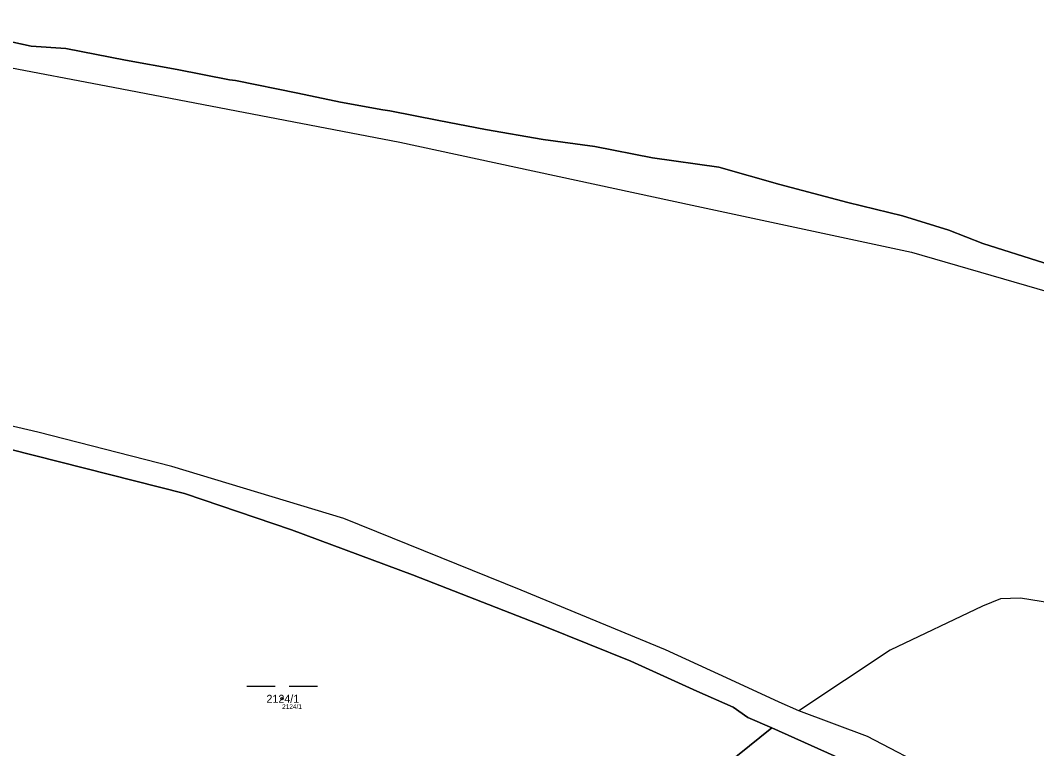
# Model space of a CAD drawing. Extents: x -754731 to -751381, y -1060564 to -1058101.
# Drawn here: x -752251.9 to -752036.1, y -1058345.9 to -1058191.2 of the extents above; entities that cross this region are included whole.
import ezdxf

# ---------------------------------------------------------------- set-up
doc = ezdxf.new("R2010")
doc.units = 0
for name, color, linetype in [('Definiční body', 7, 'Continuous'), ('Hranice parcel', 7, 'Continuous'), ('Parcelní čísla', 7, 'Continuous'), ('Polygon ku', 7, 'Continuous'), ('Polygon parcely', 7, 'Continuous'), ('Vnitřní kresba', 7, 'Continuous'), ('Značky kultur', 7, 'Continuous')]:
    doc.layers.add(name, color=color, linetype=linetype)

msp = doc.modelspace()

# ---------------------------------------------------------------- linework, layer by layer
at = {"layer": 'Definiční body'}
msp.add_circle((-752196.34, -1058335.32), 0.25, dxfattribs=at)
at = {"layer": 'Hranice parcel'}
for p, q in [((-752274.85, -1058191.22), (-752249.63, -1058196.7)), ((-752249.63, -1058196.7), (-752242.27, -1058197.22)), ((-752242.27, -1058197.22), (-752229.59, -1058199.65)), ((-752229.59, -1058199.65), (-752218.58, -1058201.68)), ((-752218.58, -1058201.68), (-752207.5, -1058203.83)), ((-752207.5, -1058203.83), (-752206.2, -1058204.03)), ((-752206.2, -1058204.03), (-752193, -1058206.7)), ((-752193, -1058206.7), (-752183.93, -1058208.58)), ((-752183.93, -1058208.58), (-752174.95, -1058210.24)), ((-752163.06, -1058212.49), (-752153.12, -1058214.39)), ((-752153.12, -1058214.39), (-752140.88, -1058216.53)), ((-752140.88, -1058216.53), (-752129.96, -1058218.05)), ((-752129.96, -1058218.05), (-752117.69, -1058220.46)), ((-752117.69, -1058220.46), (-752103.57, -1058222.43)), ((-752103.57, -1058222.43), (-752090.63, -1058226.07)), ((-752090.63, -1058226.07), (-752076.24, -1058229.93)), ((-752076.24, -1058229.93), (-752064.63, -1058232.73)), ((-752064.63, -1058232.73), (-752054.76, -1058235.78)), ((-752054.76, -1058235.78), (-752047.57, -1058238.6)), ((-752047.57, -1058238.6), (-752034.58, -1058242.7))]:
    msp.add_line(p, q, dxfattribs=at)
for points in [[(-752174.95, -1058210.24), (-752173.45, -1058210.44), (-752163.06, -1058212.49)], [(-752092.37, -1058341.51), (-752097.41, -1058339.27), (-752100.54, -1058337.12), (-752108.27, -1058333.72), (-752122.29, -1058327.32), (-752140.51, -1058319.94), (-752168.66, -1058309), (-752194.31, -1058299.45), (-752217.08, -1058291.75), (-752254.2, -1058282.32)], [(-752120.02, -1058366.23), (-752114.19, -1058359.12), (-752092.37, -1058341.51)], [(-752049.77, -1058362.46), (-752053.43, -1058360.82), (-752075.65, -1058349.01), (-752092.37, -1058341.51)]]:
    msp.add_lwpolyline(points, dxfattribs=at)
at = {"layer": 'Polygon ku'}
msp.add_lwpolyline([(-752034.58, -1058242.7), (-752047.57, -1058238.6), (-752054.76, -1058235.78), (-752064.63, -1058232.73), (-752076.24, -1058229.93), (-752090.63, -1058226.07), (-752103.57, -1058222.43), (-752117.69, -1058220.46), (-752129.96, -1058218.05), (-752140.88, -1058216.53), (-752153.12, -1058214.39), (-752163.06, -1058212.49), (-752173.45, -1058210.44), (-752174.95, -1058210.24), (-752183.93, -1058208.58), (-752193, -1058206.7), (-752206.2, -1058204.03), (-752207.5, -1058203.83), (-752218.58, -1058201.68), (-752229.59, -1058199.65), (-752242.27, -1058197.22), (-752249.63, -1058196.7), (-752274.85, -1058191.22)], dxfattribs=at)
at = {"layer": 'Polygon parcely'}
for points in [[(-752207.5, -1058203.83), (-752218.58, -1058201.68), (-752229.59, -1058199.65), (-752242.27, -1058197.22), (-752249.63, -1058196.7), (-752274.85, -1058191.22)], [(-752034.58, -1058242.7), (-752047.57, -1058238.6), (-752054.76, -1058235.78), (-752064.63, -1058232.73), (-752076.24, -1058229.93), (-752090.63, -1058226.07), (-752103.57, -1058222.43), (-752117.69, -1058220.46), (-752129.96, -1058218.05), (-752140.88, -1058216.53), (-752153.12, -1058214.39), (-752163.06, -1058212.49), (-752173.45, -1058210.44), (-752174.95, -1058210.24), (-752183.93, -1058208.58), (-752193, -1058206.7), (-752206.2, -1058204.03), (-752207.5, -1058203.83)], [(-752569.74, -1058217.34), (-752521.06, -1058227.6), (-752447.34, -1058242.42), (-752411.68, -1058249.25), (-752394.84, -1058252.3), (-752391.2, -1058252), (-752373.01, -1058256.63), (-752293.92, -1058272.37), (-752260.94, -1058280.72), (-752254.2, -1058282.32), (-752217.08, -1058291.75), (-752194.31, -1058299.45), (-752168.66, -1058309), (-752140.51, -1058319.94), (-752122.29, -1058327.32), (-752108.27, -1058333.72), (-752100.54, -1058337.12), (-752097.41, -1058339.27), (-752092.37, -1058341.51), (-752075.65, -1058349.01), (-752053.43, -1058360.82), (-752049.77, -1058362.46), (-752039.57, -1058365.34), (-752032.37, -1058366.55)]]:
    msp.add_lwpolyline(points, dxfattribs=at)
for points in [[(-752194.31, -1058299.45), (-752217.08, -1058291.75), (-752254.2, -1058282.32), (-752255.75, -1058288.01), (-752263.3, -1058323.43), (-752270.18, -1058351.95), (-752273.1, -1058363.35), (-752263.61, -1058364.93), (-752212.63, -1058372.09), (-752199.56, -1058374.26), (-752184.66, -1058375.65), (-752177.74, -1058375.99), (-752170.69, -1058375.53), (-752151.12, -1058372.07), (-752120.02, -1058366.23), (-752114.19, -1058359.12), (-752092.37, -1058341.51), (-752097.41, -1058339.27), (-752100.54, -1058337.12), (-752108.27, -1058333.72), (-752122.29, -1058327.32), (-752140.51, -1058319.94), (-752168.66, -1058309)], [(-752103.6, -1058363.72), (-752090.52, -1058363.33), (-752070.3, -1058363.09), (-752049.77, -1058362.46), (-752053.43, -1058360.82), (-752075.65, -1058349.01), (-752092.37, -1058341.51), (-752114.19, -1058359.12), (-752120.02, -1058366.23)]]:
    msp.add_lwpolyline(points, close=True, dxfattribs=at)
at = {"layer": 'Vnitřní kresba'}
for p, q in [((-752275.9, -1058197.19), (-752232.23, -1058205.39)), ((-752232.23, -1058205.39), (-752171.31, -1058217.13)), ((-752171.31, -1058217.13), (-752109.24, -1058230.45)), ((-752109.24, -1058230.45), (-752062.72, -1058240.49)), ((-752062.72, -1058240.49), (-752024.13, -1058251.64)), ((-752248.2, -1058278.71), (-752278.54, -1058271.56)), ((-752219.76, -1058286), (-752248.2, -1058278.71)), ((-752183.24, -1058297.02), (-752219.76, -1058286)), ((-752145.59, -1058312.21), (-752183.24, -1058297.02)), ((-752114.91, -1058324.92), (-752145.59, -1058312.21)), ((-752043.8, -1058314.1), (-752047.62, -1058315.64)), ((-752039.54, -1058313.94), (-752043.8, -1058314.1)), ((-751990.44, -1058321.76), (-752039.54, -1058313.94)), ((-752047.62, -1058315.64), (-752067.2, -1058324.98)), ((-752101.07, -1058331.31), (-752114.91, -1058324.92)), ((-752067.2, -1058324.98), (-752086.59, -1058337.9)), ((-752090.8, -1058336), (-752101.07, -1058331.31)), ((-752086.59, -1058337.9), (-752090.8, -1058336)), ((-752072.01, -1058343.31), (-752086.59, -1058337.9)), ((-752047.04, -1058356.31), (-752072.01, -1058343.31))]:
    msp.add_line(p, q, dxfattribs=at)
at = {"layer": 'Značky kultur'}
for p, q in [((-752203.83, -1058332.62), (-752197.83, -1058332.62)), ((-752194.83, -1058332.62), (-752188.83, -1058332.62))]:
    msp.add_line(p, q, dxfattribs=at)

# ---------------------------------------------------------------- texts
at = {"layer": 'Definiční body'}
msp.add_text('2124/1', height=1, dxfattribs=at).set_placement((-752196.34, -1058337.48))
at = {"layer": 'Parcelní čísla'}
msp.add_text('2124/1', height=1.7, dxfattribs=at).set_placement((-752199.65, -1058336.17))

doc.saveas('drawing.dxf')
